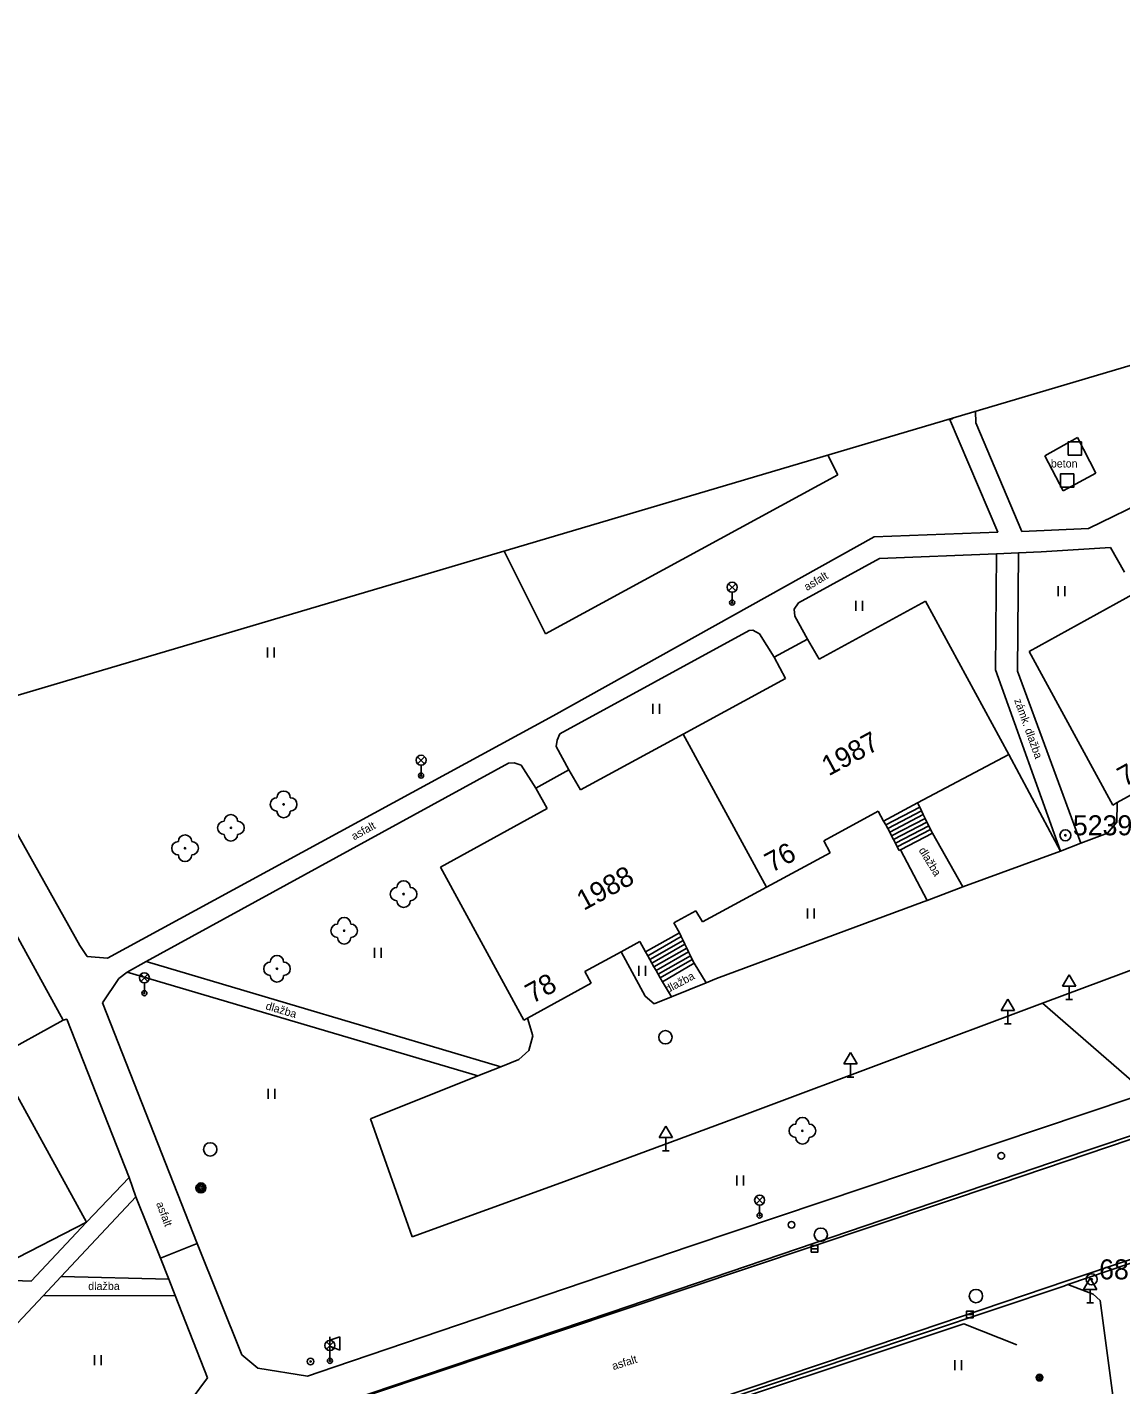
# Model space of a CAD drawing. Extents: x -493753 to -49290, y -1127285 to -112654.
# Drawn here: x -493407.4 to -493325.4, y -1126723.1 to -1126621.3 of the extents above; entities that cross this region are included whole.
import ezdxf

# ---------------------------------------------------------------- set-up
doc = ezdxf.new("R2010")
doc.units = 0
for name, color, linetype in [('Vrstva 1', 7, 'Continuous'), ('Vrstva 10', 7, 'Continuous'), ('Vrstva 11', 7, 'Continuous'), ('Vrstva 21', 7, 'Continuous'), ('Vrstva 22', 7, 'Continuous'), ('Vrstva 25', 7, 'Continuous'), ('Vrstva 26', 7, 'Continuous'), ('Vrstva 27', 7, 'Continuous'), ('Vrstva 28', 7, 'Continuous'), ('Vrstva 31', 7, 'Continuous'), ('Vrstva 33', 7, 'Continuous'), ('Vrstva 34', 7, 'Continuous'), ('Vrstva 36', 7, 'Continuous'), ('Vrstva 40', 7, 'Continuous'), ('Vrstva 43', 7, 'Continuous'), ('Vrstva 44', 7, 'Continuous'), ('Vrstva 5', 7, 'Continuous'), ('Vrstva 60', 7, 'Continuous'), ('Vrstva 63', 7, 'Continuous'), ('Vrstva 9', 7, 'Continuous')]:
    doc.layers.add(name, color=color, linetype=linetype)

msp = doc.modelspace()

# ---------------------------------------------------------------- linework, layer by layer
at = {"layer": 'Vrstva 1'}
msp.add_line((-492950.39, -1126535.73), (-493753.129, -1126773.634), dxfattribs=at)
at = {"layer": 'Vrstva 10'}
for p, q in [((-493336.25, -1126650.95), (-493336.265, -1126650.09)), ((-493332.81, -1126659.11), (-493336.25, -1126650.95)), ((-493328.62, -1126652.05), (-493331.08, -1126653.44)), ((-493327.24, -1126654.73), (-493328.62, -1126652.05)), ((-493347.345, -1126653.374), (-493346.6, -1126654.87)), ((-493331.08, -1126653.44), (-493329.71, -1126656.05)), ((-493346.6, -1126654.87), (-493368.53, -1126666.79)), ((-493329.71, -1126656.05), (-493327.24, -1126654.73)), ((-493319.87, -1126655), (-493327.8, -1126658.88)), ((-493327.8, -1126658.88), (-493332.81, -1126659.11)), ((-493368.53, -1126666.79), (-493371.634, -1126660.572)), ((-493334.71, -1126660.79), (-493334.78, -1126669.49)), ((-493333.05, -1126660.7), (-493333.12, -1126669.59)), ((-493334.78, -1126669.49), (-493329.89, -1126683.08)), ((-493328.37, -1126682.47), (-493333.12, -1126669.59)), ((-493333.78, -1126675.84), (-493329.89, -1126683.08)), ((-493329.89, -1126683.08), (-493328.37, -1126682.47)), ((-493328.37, -1126682.47), (-493326.38, -1126681.72)), ((-493341.9, -1126682.99), (-493341.99, -1126683.04)), ((-493337.22, -1126685.76), (-493329.89, -1126683.08)), ((-493362.87, -1126690.62), (-493361.06, -1126693.95)), ((-493398.5, -1126691.36), (-493380.64, -1126696.65)), ((-493356.47, -1126692.95), (-493357.39, -1126691.49)), ((-493399.91, -1126692.15), (-493373.62, -1126699.94)), ((-493359.75, -1126692.88), (-493359.08, -1126694)), ((-493401.77, -1126694.45), (-493394.67, -1126712.49)), ((-493361.06, -1126693.95), (-493360.38, -1126694.52)), ((-493360.38, -1126694.52), (-493359.08, -1126694)), ((-493353.41, -1126702.77), (-493331.24, -1126694.48)), ((-493369.88, -1126695.6), (-493369.49, -1126696.94)), ((-493380.64, -1126696.65), (-493371.88, -1126699.25)), ((-493369.49, -1126696.94), (-493369.79, -1126698.03)), ((-493369.79, -1126698.03), (-493370.54, -1126698.71)), ((-493328.06, -1126702.74), (-493357.67, -1126712.7)), ((-493381.67, -1126703.15), (-493378.55, -1126712)), ((-493367.38, -1126707.96), (-493355.82, -1126703.68)), ((-493378.55, -1126712), (-493367.38, -1126707.96)), ((-493399.26, -1126709.01), (-493404.87, -1126714.98)), ((-493399.26, -1126709.01), (-493397.41, -1126713.61)), ((-493394.67, -1126712.49), (-493391.32, -1126720.85)), ((-493357.67, -1126712.7), (-493384.42, -1126721.77)), ((-493397.41, -1126713.61), (-493396.8, -1126715.18)), ((-493411.37, -1126715.14), (-493407.12, -1126715.33)), ((-493404.87, -1126714.98), (-493396.8, -1126715.18)), ((-493327.46, -1126716.31), (-493329.36, -1126715.57)), ((-493406.23, -1126716.43), (-493419.87, -1126730.95)), ((-493396.31, -1126716.41), (-493406.23, -1126716.43)), ((-493396.31, -1126716.41), (-493393.9, -1126722.58)), ((-493326.92, -1126716.78), (-493327.46, -1126716.31)), ((-493325.72, -1126725.7), (-493326.92, -1126716.78)), ((-493391.32, -1126720.85), (-493390.12, -1126721.86)), ((-493386.4, -1126722.45), (-493390.12, -1126721.86)), ((-493384.42, -1126721.77), (-493386.4, -1126722.45)), ((-493395.12, -1126724.23), (-493393.9, -1126722.58))]:
    msp.add_line(p, q, dxfattribs=at)
for points in [[(-493402.93, -1126690.99), (-493401.39, -1126691.1), (-493367.96, -1126672.94), (-493343.88, -1126659.5), (-493334.6, -1126659.15), (-493338.227, -1126650.672)], [(-493334.71, -1126660.79), (-493343.47, -1126661.14), (-493349.56, -1126664.47), (-493349.89, -1126664.94), (-493349.84, -1126665.47), (-493348.89, -1126667.18)], [(-493325.1, -1126662.16), (-493326.15, -1126660.31), (-493331.34, -1126660.63), (-493333.05, -1126660.7)], [(-493351.39, -1126668.54), (-493352.48, -1126666.79), (-493352.97, -1126666.51), (-493353.25, -1126666.54), (-493367.47, -1126674.29), (-493367.67, -1126674.76), (-493367.73, -1126675.23), (-493366.78, -1126676.98)], [(-493369.27, -1126678.35), (-493370.37, -1126676.62), (-493370.89, -1126676.45), (-493371.31, -1126676.48), (-493398.5, -1126691.36)], [(-493410.77, -1126677.16), (-493403.48, -1126690.16), (-493402.93, -1126690.99)], [(-493340.46, -1126679.78), (-493340.62, -1126679.46)], [(-493325.64, -1126679.43), (-493325.68, -1126680.9), (-493326.38, -1126681.72)], [(-493340.32, -1126680.06), (-493340.46, -1126679.78)], [(-493340.19, -1126680.34), (-493340.32, -1126680.06)], [(-493340.05, -1126680.62), (-493340.19, -1126680.34)], [(-493343.18, -1126680.82), (-493343, -1126681.11)], [(-493343, -1126681.11), (-493342.85, -1126681.38)], [(-493342.85, -1126681.38), (-493342.71, -1126681.65)], [(-493339.92, -1126680.9), (-493340.05, -1126680.62)], [(-493339.78, -1126681.17), (-493339.92, -1126680.9)], [(-493339.65, -1126681.45), (-493339.78, -1126681.17)], [(-493339.51, -1126681.73), (-493339.65, -1126681.45)], [(-493342.71, -1126681.65), (-493342.57, -1126681.93)], [(-493342.57, -1126681.93), (-493342.43, -1126682.2)], [(-493342.43, -1126682.2), (-493342.28, -1126682.48)], [(-493342.28, -1126682.48), (-493342.14, -1126682.75)], [(-493337.22, -1126685.76), (-493339.51, -1126681.73)], [(-493342.14, -1126682.75), (-493341.99, -1126683.04)], [(-493341.9, -1126682.99), (-493339.91, -1126686.77)], [(-493355.71, -1126692.64), (-493340.13, -1126686.85), (-493339.91, -1126686.77), (-493337.22, -1126685.76)], [(-493308.31, -1126685.93), (-493331.24, -1126694.48)], [(-493358.35, -1126689.49), (-493358.49, -1126689.2)], [(-493358.21, -1126689.78), (-493358.35, -1126689.49)], [(-493287.36, -1126689.1), (-493328.06, -1126702.74)], [(-493361.04, -1126690.62), (-493360.87, -1126690.93)], [(-493358.08, -1126690.06), (-493358.21, -1126689.78)], [(-493357.94, -1126690.35), (-493358.08, -1126690.06)], [(-493357.8, -1126690.63), (-493357.94, -1126690.35)], [(-493357.66, -1126690.92), (-493357.8, -1126690.63)], [(-493360.87, -1126690.93), (-493360.71, -1126691.2)], [(-493360.71, -1126691.2), (-493360.55, -1126691.48)], [(-493360.55, -1126691.48), (-493360.4, -1126691.75)], [(-493357.53, -1126691.2), (-493357.66, -1126690.92)], [(-493357.39, -1126691.49), (-493357.53, -1126691.2)], [(-493399.91, -1126692.15), (-493400.54, -1126692.62), (-493401.77, -1126694.45)], [(-493360.4, -1126691.75), (-493360.24, -1126692.02)], [(-493360.24, -1126692.02), (-493360.08, -1126692.3)], [(-493360.08, -1126692.3), (-493359.93, -1126692.57)], [(-493359.93, -1126692.57), (-493359.75, -1126692.88)], [(-493356.47, -1126692.95), (-493355.71, -1126692.64)], [(-493359.08, -1126694), (-493356.47, -1126692.95)], [(-493292.56, -1126693.67), (-493328, -1126705.56)], [(-493399.77, -1126707.54), (-493404.45, -1126695.68), (-493404.71, -1126695.75)], [(-493370.54, -1126698.71), (-493371.88, -1126699.25), (-493373.62, -1126699.94), (-493381.67, -1126703.15)], [(-493353.41, -1126702.77), (-493355.82, -1126703.68)], [(-493383.77, -1126724.44), (-493363.6, -1126717.66), (-493328, -1126705.56)], [(-493407.12, -1126715.33), (-493402.96, -1126710.89), (-493399.77, -1126707.54)], [(-493320.19, -1126712.48), (-493329.36, -1126715.57), (-493329.65, -1126715.7), (-493345.33, -1126720.94), (-493368.84, -1126728.85), (-493385.25, -1126734.46)]]:
    msp.add_lwpolyline(points, dxfattribs=at)
at = {"layer": 'Vrstva 11'}
for p, q in [((-493334.71, -1126660.79), (-493333.05, -1126660.7)), ((-493340.46, -1126679.78), (-493343, -1126681.11)), ((-493340.32, -1126680.06), (-493342.85, -1126681.38)), ((-493340.19, -1126680.34), (-493342.71, -1126681.65)), ((-493340.05, -1126680.62), (-493342.57, -1126681.93)), ((-493339.92, -1126680.9), (-493342.43, -1126682.2)), ((-493339.78, -1126681.17), (-493342.28, -1126682.48)), ((-493339.65, -1126681.45), (-493342.14, -1126682.75)), ((-493341.9, -1126682.99), (-493339.51, -1126681.73)), ((-493358.35, -1126689.49), (-493360.87, -1126690.93)), ((-493358.21, -1126689.78), (-493360.71, -1126691.2)), ((-493358.08, -1126690.06), (-493360.55, -1126691.48)), ((-493357.94, -1126690.35), (-493360.4, -1126691.75)), ((-493357.8, -1126690.63), (-493360.24, -1126692.02)), ((-493357.66, -1126690.92), (-493360.08, -1126692.3)), ((-493357.53, -1126691.2), (-493359.93, -1126692.57)), ((-493359.75, -1126692.88), (-493357.39, -1126691.49)), ((-493399.77, -1126707.54), (-493399.26, -1126709.01)), ((-493397.41, -1126713.61), (-493394.67, -1126712.49)), ((-493406.23, -1126716.43), (-493404.87, -1126714.98)), ((-493396.31, -1126716.41), (-493396.8, -1126715.18))]:
    msp.add_line(p, q, dxfattribs=at)
for points in [[(-493189.64, -1126659.3), (-493209.67, -1126666.01), (-493225.48, -1126671.35), (-493259.89, -1126682.92), (-493292.6, -1126693.86), (-493334.36, -1126707.98), (-493386.3, -1126725.37), (-493427.21, -1126739.01), (-493434.14, -1126741.64), (-493465.58, -1126752.22), (-493499.11, -1126763.41), (-493496.32, -1126771.61)], [(-493398.5, -1126691.36), (-493399.91, -1126692.15)], [(-493385.25, -1126734.46), (-493385.36, -1126734.21), (-493368.93, -1126728.62), (-493345.37, -1126720.71), (-493329.42, -1126715.29), (-493315.01, -1126710.48), (-493307.14, -1126707.82), (-493285.64, -1126700.54), (-493262.8, -1126692.89)]]:
    msp.add_lwpolyline(points, dxfattribs=at)
at = {"layer": 'Vrstva 21'}
msp.add_lwpolyline([(-493331.24, -1126694.48), (-493323.8, -1126700.94), (-493296.43, -1126691.43)], dxfattribs=at)
at = {"layer": 'Vrstva 22'}
for centre in [(-493388.18, -1126679.57), (-493392.14, -1126681.33), (-493395.58, -1126682.86), (-493379.18, -1126686.3), (-493383.64, -1126689.05), (-493388.68, -1126691.9), (-493349.26, -1126704.05)]:
    msp.add_circle(centre, 0.05, dxfattribs=at)
for centre, start, end in [((-493388.68, -1126679.57), 90, 270), ((-493388.18, -1126679.07), 360, 180), ((-493387.68, -1126679.57), 270, 90), ((-493392.14, -1126680.83), 360, 180), ((-493388.18, -1126680.07), 180, 0), ((-493392.64, -1126681.33), 90, 270), ((-493391.64, -1126681.33), 270, 90), ((-493396.08, -1126682.86), 90, 270), ((-493395.58, -1126682.36), 360, 180), ((-493395.08, -1126682.86), 270, 90), ((-493392.14, -1126681.83), 180, 0), ((-493395.58, -1126683.36), 180, 0), ((-493379.18, -1126685.8), 360, 180), ((-493379.68, -1126686.3), 90, 270), ((-493378.68, -1126686.3), 270, 90), ((-493379.18, -1126686.8), 180, 0), ((-493384.14, -1126689.05), 90, 270), ((-493383.64, -1126688.55), 360, 180), ((-493383.14, -1126689.05), 270, 90), ((-493383.64, -1126689.55), 180, 0), ((-493389.18, -1126691.9), 90, 270), ((-493388.68, -1126691.4), 360, 180), ((-493388.18, -1126691.9), 270, 90), ((-493388.68, -1126692.4), 180, 0), ((-493349.76, -1126704.05), 90, 270), ((-493349.26, -1126703.55), 360, 180), ((-493348.76, -1126704.05), 270, 90), ((-493349.26, -1126704.55), 180, 0)]:
    msp.add_arc(centre, 0.5, start, end, dxfattribs=at)
at = {"layer": 'Vrstva 25'}
for centre, radius in [((-493386.16, -1126721.35), 0.25), ((-493386.16, -1126721.35), 0.05), ((-493331.48, -1126722.56), 0.25), ((-493331.48, -1126722.56), 0.158), ((-493331.48, -1126722.56), 0.05)]:
    msp.add_circle(centre, radius, dxfattribs=at)
at = {"layer": 'Vrstva 26'}
for points in [[(-493329.33, -1126653.39), (-493328.33, -1126653.39), (-493328.33, -1126652.39), (-493329.33, -1126652.39)], [(-493329.91, -1126655.79), (-493328.91, -1126655.79), (-493328.91, -1126654.79), (-493329.91, -1126654.79)]]:
    msp.add_lwpolyline(points, close=True, dxfattribs=at)
at = {"layer": 'Vrstva 27'}
for p, q in [((-493348.6, -1126712.89), (-493348.1, -1126712.89)), ((-493336.95, -1126717.82), (-493336.45, -1126717.82))]:
    msp.add_line(p, q, dxfattribs=at)
for points in [[(-493348.6, -1126713.14), (-493348.1, -1126713.14), (-493348.1, -1126712.64), (-493348.6, -1126712.64)], [(-493336.95, -1126718.07), (-493336.45, -1126718.07), (-493336.45, -1126717.57), (-493336.95, -1126717.57)]]:
    msp.add_lwpolyline(points, close=True, dxfattribs=at)
for centre in [(-493359.54, -1126697.04), (-493393.69, -1126705.44), (-493347.88, -1126711.84), (-493336.24, -1126716.441)]:
    msp.add_circle(centre, 0.5, dxfattribs=at)
at = {"layer": 'Vrstva 28'}
for centre in [(-493334.34, -1126705.92), (-493350.08, -1126711.1)]:
    msp.add_circle(centre, 0.25, dxfattribs=at)
at = {"layer": 'Vrstva 31'}
for radius in [0.375, 0.283, 0.224, 0.112]:
    msp.add_circle((-493394.39, -1126708.33), radius, dxfattribs=at)
at = {"layer": 'Vrstva 33'}
for p, q in [((-493354.795, -1126663.025), (-493354.265, -1126663.555)), ((-493354.795, -1126663.555), (-493354.265, -1126663.025)), ((-493354.53, -1126664.44), (-493354.53, -1126663.665)), ((-493378.135, -1126675.995), (-493377.605, -1126676.525)), ((-493378.135, -1126676.525), (-493377.605, -1126675.995)), ((-493377.87, -1126677.41), (-493377.87, -1126676.635)), ((-493398.895, -1126692.315), (-493398.365, -1126692.845)), ((-493398.895, -1126692.845), (-493398.365, -1126692.315)), ((-493398.63, -1126693.73), (-493398.63, -1126692.955)), ((-493352.735, -1126708.985), (-493352.205, -1126709.515)), ((-493352.735, -1126709.515), (-493352.205, -1126708.985)), ((-493352.47, -1126710.4), (-493352.47, -1126709.625)), ((-493384.975, -1126719.885), (-493384.445, -1126720.415)), ((-493384.975, -1126720.415), (-493384.445, -1126719.885)), ((-493384.71, -1126719.5), (-493384.71, -1126721.25)), ((-493383.96, -1126719.5), (-493384.71, -1126719.75)), ((-493383.96, -1126720.5), (-493384.71, -1126720.2)), ((-493383.96, -1126719.5), (-493383.96, -1126720.5)), ((-493384.71, -1126721.3), (-493384.71, -1126720.525))]:
    msp.add_line(p, q, dxfattribs=at)
for centre, radius in [((-493354.53, -1126663.29), 0.375), ((-493354.53, -1126664.44), 0.19), ((-493354.53, -1126664.44), 0.05), ((-493377.87, -1126676.26), 0.375), ((-493377.87, -1126677.41), 0.19), ((-493377.87, -1126677.41), 0.05), ((-493398.63, -1126692.58), 0.375), ((-493398.63, -1126693.73), 0.19), ((-493398.63, -1126693.73), 0.05), ((-493352.47, -1126709.25), 0.375), ((-493352.47, -1126710.4), 0.19), ((-493352.47, -1126710.4), 0.05), ((-493384.71, -1126720.15), 0.375), ((-493384.71, -1126721.3), 0.19), ((-493384.71, -1126721.3), 0.05)]:
    msp.add_circle(centre, radius, dxfattribs=at)
at = {"layer": 'Vrstva 34'}
for p, q in [((-493329.76, -1126693.2), (-493329.26, -1126692.35)), ((-493329.26, -1126692.35), (-493328.76, -1126693.2)), ((-493329.76, -1126693.2), (-493328.76, -1126693.2)), ((-493329.26, -1126694.2), (-493329.26, -1126693.2)), ((-493334.35, -1126695.02), (-493333.85, -1126694.17)), ((-493333.85, -1126694.17), (-493333.35, -1126695.02)), ((-493329.51, -1126694.2), (-493329.01, -1126694.2)), ((-493334.35, -1126695.02), (-493333.35, -1126695.02)), ((-493333.85, -1126696.02), (-493333.85, -1126695.02)), ((-493334.1, -1126696.02), (-493333.6, -1126696.02)), ((-493346.16, -1126699.02), (-493345.66, -1126698.17)), ((-493345.66, -1126698.17), (-493345.16, -1126699.02)), ((-493346.16, -1126699.02), (-493345.16, -1126699.02)), ((-493345.66, -1126700.02), (-493345.66, -1126699.02)), ((-493345.91, -1126700.02), (-493345.41, -1126700.02)), ((-493360.02, -1126704.56), (-493359.52, -1126703.71)), ((-493359.52, -1126703.71), (-493359.02, -1126704.56)), ((-493360.02, -1126704.56), (-493359.02, -1126704.56)), ((-493359.52, -1126705.56), (-493359.52, -1126704.56)), ((-493359.77, -1126705.56), (-493359.27, -1126705.56)), ((-493328.17, -1126715.94), (-493327.67, -1126715.09)), ((-493327.67, -1126715.09), (-493327.17, -1126715.94)), ((-493328.17, -1126715.94), (-493327.17, -1126715.94)), ((-493327.67, -1126716.94), (-493327.67, -1126715.94)), ((-493327.92, -1126716.94), (-493327.42, -1126716.94))]:
    msp.add_line(p, q, dxfattribs=at)
at = {"layer": 'Vrstva 36'}
for p, q in [((-493330.08, -1126663.97), (-493330.08, -1126663.22)), ((-493329.58, -1126663.97), (-493329.58, -1126663.22)), ((-493345.26, -1126665.05), (-493345.26, -1126664.3)), ((-493344.76, -1126665.05), (-493344.76, -1126664.3)), ((-493389.4, -1126668.57), (-493389.4, -1126667.82)), ((-493388.9, -1126668.57), (-493388.9, -1126667.82)), ((-493360.49, -1126672.78), (-493360.49, -1126672.03)), ((-493359.99, -1126672.78), (-493359.99, -1126672.03)), ((-493348.88, -1126688.12), (-493348.88, -1126687.37)), ((-493348.38, -1126688.12), (-493348.38, -1126687.37)), ((-493381.36, -1126691.09), (-493381.36, -1126690.34)), ((-493380.86, -1126691.09), (-493380.86, -1126690.34)), ((-493361.54, -1126692.43), (-493361.54, -1126691.68)), ((-493361.04, -1126692.43), (-493361.04, -1126691.68)), ((-493389.35, -1126701.66), (-493389.35, -1126700.91)), ((-493388.85, -1126701.66), (-493388.85, -1126700.91)), ((-493354.18, -1126708.14), (-493354.18, -1126707.39)), ((-493353.68, -1126708.14), (-493353.68, -1126707.39)), ((-493402.38, -1126721.63), (-493402.38, -1126720.88)), ((-493401.88, -1126721.63), (-493401.88, -1126720.88)), ((-493337.83, -1126722.01), (-493337.83, -1126721.26)), ((-493337.33, -1126722.01), (-493337.33, -1126721.26))]:
    msp.add_line(p, q, dxfattribs=at)
at = {"layer": 'Vrstva 5'}
for p, q in [((-493324.27, -1126663.71), (-493332.24, -1126668.11)), ((-493340.02, -1126664.34), (-493348, -1126668.69)), ((-493333.78, -1126675.84), (-493340.02, -1126664.34)), ((-493348.89, -1126667.18), (-493351.39, -1126668.54)), ((-493348, -1126668.69), (-493348.89, -1126667.18)), ((-493325.98, -1126679.62), (-493332.24, -1126668.11)), ((-493350.53, -1126670.12), (-493351.39, -1126668.54)), ((-493358.21, -1126674.3), (-493351.96, -1126685.79)), ((-493366.78, -1126676.98), (-493369.27, -1126678.35)), ((-493365.92, -1126678.49), (-493366.78, -1126676.98)), ((-493368.42, -1126679.89), (-493369.27, -1126678.35)), ((-493376.42, -1126684.29), (-493368.42, -1126679.89)), ((-493343.58, -1126680.09), (-493347.66, -1126682.3)), ((-493343.58, -1126680.09), (-493343.18, -1126680.82)), ((-493347.66, -1126682.3), (-493347.17, -1126683.2)), ((-493370.17, -1126695.76), (-493376.42, -1126684.29)), ((-493358.9, -1126688.46), (-493357.26, -1126687.55)), ((-493357.26, -1126687.55), (-493356.75, -1126688.38)), ((-493358.9, -1126688.46), (-493358.49, -1126689.2)), ((-493361.04, -1126690.62), (-493358.49, -1126689.2)), ((-493361.47, -1126689.85), (-493361.04, -1126690.62)), ((-493365.58, -1126692.1), (-493365.1, -1126692.98)), ((-493409.77, -1126698.54), (-493404.71, -1126695.75)), ((-493409.77, -1126698.54), (-493402.96, -1126710.89)), ((-493402.96, -1126710.89), (-493409, -1126714))]:
    msp.add_line(p, q, dxfattribs=at)
for points in [[(-493358.21, -1126674.3), (-493350.53, -1126670.12)], [(-493365.92, -1126678.49), (-493358.21, -1126674.3)], [(-493343.18, -1126680.82), (-493340.62, -1126679.46), (-493333.78, -1126675.84)], [(-493325.98, -1126679.62), (-493325.64, -1126679.43), (-493321, -1126676.87), (-493320.92, -1126676.83)], [(-493404.71, -1126695.75), (-493414.12, -1126678.67), (-493414.46, -1126678.05)], [(-493351.96, -1126685.79), (-493347.17, -1126683.2)], [(-493356.75, -1126688.38), (-493351.96, -1126685.79)], [(-493361.47, -1126689.85), (-493362.87, -1126690.62), (-493365.58, -1126692.1)], [(-493370.17, -1126695.76), (-493369.88, -1126695.6), (-493365.1, -1126692.98)]]:
    msp.add_lwpolyline(points, dxfattribs=at)
at = {"layer": 'Vrstva 60'}
msp.add_line((-493125, -1126587.478), (-493750, -1126772.707), dxfattribs=at)
at = {"layer": 'Vrstva 63'}
msp.add_line((-493337.917, -1126650.58), (-493338.321, -1126650.7), dxfattribs=at)
for centre, radius in [((-493329.53, -1126681.89), 0.412), ((-493329.53, -1126681.89), 0.05), ((-493327.56, -1126715.19), 0.412), ((-493327.56, -1126715.19), 0.05)]:
    msp.add_circle(centre, radius, dxfattribs=at)
msp.add_arc((-493338.22, -1126650.3), 0.412, 255.76248, 317.25358, dxfattribs=at)
at = {"layer": 'Vrstva 9'}
msp.add_lwpolyline([(-493392.57, -1126738.83), (-493389.29, -1126736.91), (-493384.98, -1126734.45), (-493337.16, -1126718.53), (-493333.18, -1126720.09)], dxfattribs=at)

# ---------------------------------------------------------------- texts
at = {"layer": 'Vrstva 40'}
msp.add_text('beton', height=0.6, dxfattribs=at).set_placement((-493330.626, -1126654.31))
for s, rotation, p in [('asfalt', 31.09605, (-493348.918, -1126663.58)), ('zámk. dlažba', 289.78992, (-493333.384, -1126671.759)), ('asfalt', 29.16621, (-493382.897, -1126682.28)), ('dlažba', 301.58556, (-493340.563, -1126683.012)), ('dlažba', 28.39421, (-493359.369, -1126693.747)), ('dlažba', 343.50068, (-493389.577, -1126694.932)), ('asfalt', 290.81563, (-493397.759, -1126709.499)), ('dlažba', 0.11556, (-493402.842, -1126715.993)), ('asfalt', 17.40487, (-493363.441, -1126721.997))]:
    msp.add_text(s, height=0.6, rotation=rotation, dxfattribs=at).set_placement(p)
at = {"layer": 'Vrstva 43'}
for s, rotation, p in [('1987', 28.40536, (-493347.293, -1126677.48)), ('1988', 28.7353, (-493365.666, -1126687.567))]:
    msp.add_text(s, height=1.5, rotation=rotation, dxfattribs=at).set_placement(p)
at = {"layer": 'Vrstva 44'}
for s, rotation, p in [('74', 28.87161, (-493325.1, -1126678.281)), ('76', 28.39029, (-493351.568, -1126684.721)), ('78', 28.73699, (-493369.522, -1126694.542))]:
    msp.add_text(s, height=1.5, rotation=rotation, dxfattribs=at).set_placement(p)
at = {"layer": 'Vrstva 63'}
for s, p in [(' 5239', (-493329.53, -1126681.89)), (' 6831', (-493327.56, -1126715.19))]:
    msp.add_text(s, height=1.5, dxfattribs=at).set_placement(p)

doc.saveas('drawing.dxf')
